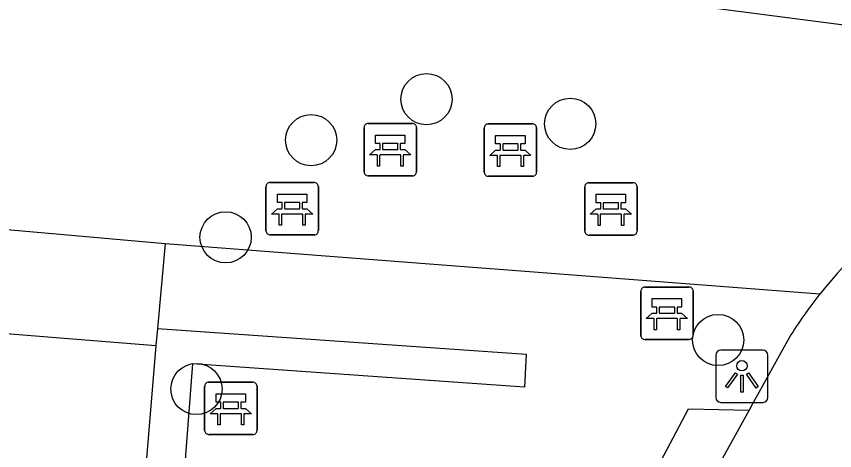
# Model space of a CAD drawing. Extents: x 159961 to 160856, y 382704 to 383353.
# Drawn here: x 160616.37 to 160632, y 383245.16 to 383253.46 of the extents above; entities that cross this region are included whole.
import ezdxf

# ---------------------------------------------------------------- set-up
doc = ezdxf.new("R2010")
doc.units = 0
for name, color, linetype in [('IMGEO_Bank', 7, 'Continuous'), ('IMGEO_Boom', 7, 'Continuous'), ('IMGEO_Lichtpunt', 7, 'Continuous'), ('IMGEO_Pand', 7, 'Continuous'), ('IMGEO_Parkeervlak_open', 7, 'Continuous'), ('IMGEO_Voetpad_open', 7, 'Continuous')]:
    doc.layers.add(name, color=color, linetype=linetype)

msp = doc.modelspace()

# ---------------------------------------------------------------- linework, layer by layer
at = {"layer": 'IMGEO_Bank'}
for p, q in [((160623.087, 383251.41), (160623.928, 383251.41)), ((160623.928, 383251.41), (160623.087, 383251.41)), ((160625.381, 383251.402), (160626.222, 383251.402)), ((160626.222, 383251.402), (160625.381, 383251.402)), ((160623.012, 383250.485), (160623.012, 383251.326)), ((160623.012, 383251.326), (160623.012, 383250.485)), ((160624.012, 383251.335), (160624.012, 383250.494)), ((160624.012, 383250.494), (160624.012, 383251.335)), ((160625.306, 383250.477), (160625.306, 383251.318)), ((160625.306, 383251.318), (160625.306, 383250.477)), ((160626.306, 383251.327), (160626.306, 383250.486)), ((160626.306, 383250.486), (160626.306, 383251.327)), ((160623.321, 383250.916), (160623.321, 383251.022)), ((160623.365, 383251.022), (160623.365, 383250.916)), ((160623.653, 383251.028), (160623.371, 383251.028)), ((160623.659, 383250.916), (160623.659, 383251.022)), ((160623.703, 383251.022), (160623.703, 383250.916)), ((160625.615, 383250.908), (160625.615, 383251.014)), ((160625.659, 383251.014), (160625.659, 383250.908)), ((160625.947, 383251.02), (160625.665, 383251.02)), ((160625.953, 383250.908), (160625.953, 383251.014)), ((160625.997, 383251.014), (160625.997, 383250.908)), ((160623.709, 383250.808), (160623.316, 383250.808)), ((160623.371, 383250.91), (160623.653, 383250.91)), ((160626.003, 383250.8), (160625.61, 383250.8)), ((160625.665, 383250.902), (160625.947, 383250.902)), ((160623.937, 383250.41), (160623.096, 383250.41)), ((160623.096, 383250.41), (160623.937, 383250.41)), ((160626.231, 383250.402), (160625.39, 383250.402)), ((160625.39, 383250.402), (160626.231, 383250.402)), ((160621.138, 383249.357), (160621.138, 383250.198)), ((160621.138, 383250.198), (160621.138, 383249.357)), ((160621.213, 383250.282), (160622.054, 383250.282)), ((160622.054, 383250.282), (160621.213, 383250.282)), ((160622.138, 383250.207), (160622.138, 383249.366)), ((160622.138, 383249.366), (160622.138, 383250.207)), ((160627.225, 383249.353), (160627.225, 383250.194)), ((160627.225, 383250.194), (160627.225, 383249.353)), ((160627.3, 383250.278), (160628.141, 383250.278)), ((160628.141, 383250.278), (160627.3, 383250.278)), ((160628.225, 383250.203), (160628.225, 383249.362)), ((160628.225, 383249.362), (160628.225, 383250.203)), ((160621.447, 383249.788), (160621.447, 383249.894)), ((160621.491, 383249.894), (160621.491, 383249.788)), ((160621.779, 383249.9), (160621.497, 383249.9)), ((160621.785, 383249.788), (160621.785, 383249.894)), ((160621.829, 383249.894), (160621.829, 383249.788)), ((160627.534, 383249.784), (160627.534, 383249.89)), ((160627.578, 383249.89), (160627.578, 383249.784)), ((160627.866, 383249.896), (160627.584, 383249.896)), ((160627.872, 383249.784), (160627.872, 383249.89)), ((160627.916, 383249.89), (160627.916, 383249.784)), ((160621.835, 383249.68), (160621.442, 383249.68)), ((160621.497, 383249.782), (160621.779, 383249.782)), ((160627.922, 383249.676), (160627.529, 383249.676)), ((160627.584, 383249.778), (160627.866, 383249.778)), ((160622.063, 383249.282), (160621.222, 383249.282)), ((160621.222, 383249.282), (160622.063, 383249.282)), ((160628.15, 383249.278), (160627.309, 383249.278)), ((160627.309, 383249.278), (160628.15, 383249.278)), ((160628.371, 383248.284), (160629.212, 383248.284)), ((160629.212, 383248.284), (160628.371, 383248.284)), ((160628.296, 383247.359), (160628.296, 383248.2)), ((160628.296, 383248.2), (160628.296, 383247.359)), ((160629.296, 383248.209), (160629.296, 383247.368)), ((160629.296, 383247.368), (160629.296, 383248.209)), ((160628.605, 383247.79), (160628.605, 383247.896)), ((160628.649, 383247.896), (160628.649, 383247.79)), ((160628.937, 383247.902), (160628.655, 383247.902)), ((160628.943, 383247.79), (160628.943, 383247.896)), ((160628.987, 383247.896), (160628.987, 383247.79)), ((160628.993, 383247.682), (160628.6, 383247.682)), ((160628.655, 383247.784), (160628.937, 383247.784)), ((160629.221, 383247.284), (160628.38, 383247.284)), ((160628.38, 383247.284), (160629.221, 383247.284)), ((160620.042, 383246.466), (160620.883, 383246.466)), ((160620.883, 383246.466), (160620.042, 383246.466)), ((160620.967, 383246.391), (160620.967, 383245.55)), ((160620.967, 383245.55), (160620.967, 383246.391)), ((160619.967, 383245.541), (160619.967, 383246.382)), ((160619.967, 383246.382), (160619.967, 383245.541)), ((160620.608, 383246.084), (160620.326, 383246.084)), ((160620.276, 383245.972), (160620.276, 383246.078)), ((160620.32, 383246.078), (160620.32, 383245.972)), ((160620.326, 383245.966), (160620.608, 383245.966)), ((160620.614, 383245.972), (160620.614, 383246.078)), ((160620.658, 383246.078), (160620.658, 383245.972)), ((160620.664, 383245.864), (160620.271, 383245.864)), ((160620.892, 383245.466), (160620.051, 383245.466)), ((160620.051, 383245.466), (160620.892, 383245.466))]:
    msp.add_line(p, q, dxfattribs=at)
for points in [[(160623.315, 383251.028), (160623.229, 383251.028), (160623.229, 383251.189), (160623.792, 383251.189), (160623.792, 383251.028), (160623.709, 383251.028)], [(160625.609, 383251.02), (160625.523, 383251.02), (160625.523, 383251.181), (160626.086, 383251.181), (160626.086, 383251.02), (160626.003, 383251.02)], [(160623.259, 383250.808), (160623.117, 383250.808), (160623.229, 383250.91), (160623.315, 383250.91)], [(160623.309, 383250.801), (160623.309, 383250.594), (160623.266, 383250.594), (160623.266, 383250.801)], [(160623.709, 383250.91), (160623.792, 383250.91), (160623.904, 383250.808), (160623.765, 383250.808)], [(160623.759, 383250.801), (160623.759, 383250.594), (160623.715, 383250.594), (160623.715, 383250.801)], [(160625.553, 383250.8), (160625.411, 383250.8), (160625.523, 383250.902), (160625.609, 383250.902)], [(160625.603, 383250.793), (160625.603, 383250.586), (160625.56, 383250.586), (160625.56, 383250.793)], [(160626.003, 383250.902), (160626.086, 383250.902), (160626.198, 383250.8), (160626.059, 383250.8)], [(160626.053, 383250.793), (160626.053, 383250.586), (160626.009, 383250.586), (160626.009, 383250.793)], [(160621.441, 383249.9), (160621.355, 383249.9), (160621.355, 383250.061), (160621.918, 383250.061), (160621.918, 383249.9), (160621.835, 383249.9)], [(160627.528, 383249.896), (160627.442, 383249.896), (160627.442, 383250.057), (160628.005, 383250.057), (160628.005, 383249.896), (160627.922, 383249.896)], [(160621.385, 383249.68), (160621.243, 383249.68), (160621.355, 383249.782), (160621.441, 383249.782)], [(160621.435, 383249.673), (160621.435, 383249.466), (160621.392, 383249.466), (160621.392, 383249.673)], [(160621.835, 383249.782), (160621.918, 383249.782), (160622.03, 383249.68), (160621.891, 383249.68)], [(160621.885, 383249.673), (160621.885, 383249.466), (160621.841, 383249.466), (160621.841, 383249.673)], [(160627.472, 383249.676), (160627.33, 383249.676), (160627.442, 383249.778), (160627.528, 383249.778)], [(160627.922, 383249.778), (160628.005, 383249.778), (160628.117, 383249.676), (160627.978, 383249.676)], [(160627.522, 383249.669), (160627.522, 383249.462), (160627.479, 383249.462), (160627.479, 383249.669)], [(160627.972, 383249.669), (160627.972, 383249.462), (160627.928, 383249.462), (160627.928, 383249.669)], [(160628.599, 383247.902), (160628.513, 383247.902), (160628.513, 383248.063), (160629.076, 383248.063), (160629.076, 383247.902), (160628.993, 383247.902)], [(160628.543, 383247.682), (160628.401, 383247.682), (160628.513, 383247.784), (160628.599, 383247.784)], [(160628.593, 383247.675), (160628.593, 383247.468), (160628.55, 383247.468), (160628.55, 383247.675)], [(160628.993, 383247.784), (160629.076, 383247.784), (160629.188, 383247.682), (160629.049, 383247.682)], [(160629.043, 383247.675), (160629.043, 383247.468), (160628.999, 383247.468), (160628.999, 383247.675)], [(160620.27, 383246.084), (160620.184, 383246.084), (160620.184, 383246.245), (160620.747, 383246.245), (160620.747, 383246.084), (160620.664, 383246.084)], [(160620.214, 383245.864), (160620.072, 383245.864), (160620.184, 383245.966), (160620.27, 383245.966)], [(160620.664, 383245.966), (160620.747, 383245.966), (160620.859, 383245.864), (160620.72, 383245.864)], [(160620.264, 383245.857), (160620.264, 383245.65), (160620.221, 383245.65), (160620.221, 383245.857)], [(160620.714, 383245.857), (160620.714, 383245.65), (160620.67, 383245.65), (160620.67, 383245.857)]]:
    msp.add_lwpolyline(points, dxfattribs=at)
for centre, radius, start, end in [((160623.09, 383251.332), 0.0779, 92.4484, 184.2845), ((160623.09, 383251.332), 0.0779, 92.4484, 184.2845), ((160623.934, 383251.332), 0.0779, 2.4484, 94.2845), ((160623.934, 383251.332), 0.0779, 2.4484, 94.2845), ((160625.384, 383251.324), 0.0779, 92.4484, 184.2845), ((160625.384, 383251.324), 0.0779, 92.4484, 184.2845), ((160626.228, 383251.324), 0.0779, 2.4484, 94.2845), ((160626.228, 383251.324), 0.0779, 2.4484, 94.2845), ((160623.314, 383251.021), 0.00671, 2.8957, 87.1043), ((160623.371, 383251.021), 0.00671, 92.8957, 177.1043), ((160623.653, 383251.021), 0.00671, 2.8957, 87.1043), ((160623.71, 383251.021), 0.00671, 92.8957, 177.1043), ((160625.608, 383251.013), 0.00671, 2.8957, 87.1043), ((160625.665, 383251.013), 0.00671, 92.8957, 177.1043), ((160625.947, 383251.013), 0.00671, 2.8957, 87.1043), ((160626.004, 383251.013), 0.00671, 92.8957, 177.1043), ((160623.259, 383250.801), 0.00671, 2.8957, 87.1043), ((160623.316, 383250.801), 0.00671, 92.8957, 177.1043), ((160623.314, 383250.917), 0.00671, 272.8957, 357.1043), ((160623.371, 383250.917), 0.00671, 182.8957, 267.1043), ((160623.653, 383250.917), 0.00671, 272.8957, 357.1043), ((160623.71, 383250.917), 0.00671, 182.8957, 267.1043), ((160623.708, 383250.801), 0.00671, 2.8957, 87.1043), ((160623.765, 383250.801), 0.00671, 92.8957, 177.1043), ((160625.553, 383250.793), 0.00671, 2.8957, 87.1043), ((160625.61, 383250.793), 0.00671, 92.8957, 177.1043), ((160625.608, 383250.909), 0.00671, 272.8957, 357.1043), ((160625.665, 383250.909), 0.00671, 182.8957, 267.1043), ((160625.947, 383250.909), 0.00671, 272.8957, 357.1043), ((160626.004, 383250.909), 0.00671, 182.8957, 267.1043), ((160626.002, 383250.793), 0.00671, 2.8957, 87.1043), ((160626.059, 383250.793), 0.00671, 92.8957, 177.1043), ((160623.09, 383250.488), 0.0779, 182.4484, 274.2845), ((160623.09, 383250.488), 0.0779, 182.4484, 274.2845), ((160623.934, 383250.488), 0.0779, 272.4484, 4.2845), ((160623.934, 383250.488), 0.0779, 272.4484, 4.2845), ((160625.384, 383250.48), 0.0779, 182.4484, 274.2845), ((160625.384, 383250.48), 0.0779, 182.4484, 274.2845), ((160626.228, 383250.48), 0.0779, 272.4484, 4.2845), ((160626.228, 383250.48), 0.0779, 272.4484, 4.2845), ((160621.216, 383250.204), 0.0779, 92.4484, 184.2845), ((160621.216, 383250.204), 0.0779, 92.4484, 184.2845), ((160622.06, 383250.204), 0.0779, 2.4484, 94.2845), ((160622.06, 383250.204), 0.0779, 2.4484, 94.2845), ((160627.303, 383250.2), 0.0779, 92.4484, 184.2845), ((160627.303, 383250.2), 0.0779, 92.4484, 184.2845), ((160628.147, 383250.2), 0.0779, 2.4484, 94.2845), ((160628.147, 383250.2), 0.0779, 2.4484, 94.2845), ((160621.44, 383249.893), 0.00671, 2.8957, 87.1043), ((160621.497, 383249.893), 0.00671, 92.8957, 177.1043), ((160621.779, 383249.893), 0.00671, 2.8957, 87.1043), ((160621.836, 383249.893), 0.00671, 92.8957, 177.1043), ((160627.527, 383249.889), 0.00671, 2.8957, 87.1043), ((160627.584, 383249.889), 0.00671, 92.8957, 177.1043), ((160627.866, 383249.889), 0.00671, 2.8957, 87.1043), ((160627.923, 383249.889), 0.00671, 92.8957, 177.1043), ((160621.385, 383249.673), 0.00671, 2.8957, 87.1043), ((160621.442, 383249.673), 0.00671, 92.8957, 177.1043), ((160621.44, 383249.789), 0.00671, 272.8957, 357.1043), ((160621.497, 383249.789), 0.00671, 182.8957, 267.1043), ((160621.779, 383249.789), 0.00671, 272.8957, 357.1043), ((160621.836, 383249.789), 0.00671, 182.8957, 267.1043), ((160621.834, 383249.673), 0.00671, 2.8957, 87.1043), ((160621.891, 383249.673), 0.00671, 92.8957, 177.1043), ((160627.472, 383249.669), 0.00671, 2.8957, 87.1043), ((160627.529, 383249.669), 0.00671, 92.8957, 177.1043), ((160627.527, 383249.785), 0.00671, 272.8957, 357.1043), ((160627.584, 383249.785), 0.00671, 182.8957, 267.1043), ((160627.866, 383249.785), 0.00671, 272.8957, 357.1043), ((160627.923, 383249.785), 0.00671, 182.8957, 267.1043), ((160627.921, 383249.669), 0.00671, 2.8957, 87.1043), ((160627.978, 383249.669), 0.00671, 92.8957, 177.1043), ((160622.06, 383249.36), 0.0779, 272.4484, 4.2845), ((160622.06, 383249.36), 0.0779, 272.4484, 4.2845), ((160628.147, 383249.356), 0.0779, 272.4484, 4.2845), ((160628.147, 383249.356), 0.0779, 272.4484, 4.2845), ((160621.216, 383249.36), 0.0779, 182.4484, 274.2845), ((160621.216, 383249.36), 0.0779, 182.4484, 274.2845), ((160627.303, 383249.356), 0.0779, 182.4484, 274.2845), ((160627.303, 383249.356), 0.0779, 182.4484, 274.2845), ((160628.374, 383248.206), 0.0779, 92.4484, 184.2845), ((160628.374, 383248.206), 0.0779, 92.4484, 184.2845), ((160629.218, 383248.206), 0.0779, 2.4484, 94.2845), ((160629.218, 383248.206), 0.0779, 2.4484, 94.2845), ((160628.598, 383247.895), 0.00671, 2.8957, 87.1043), ((160628.655, 383247.895), 0.00671, 92.8957, 177.1043), ((160628.937, 383247.895), 0.00671, 2.8957, 87.1043), ((160628.994, 383247.895), 0.00671, 92.8957, 177.1043), ((160628.543, 383247.675), 0.00671, 2.8957, 87.1043), ((160628.6, 383247.675), 0.00671, 92.8957, 177.1043), ((160628.598, 383247.791), 0.00671, 272.8957, 357.1043), ((160628.655, 383247.791), 0.00671, 182.8957, 267.1043), ((160628.937, 383247.791), 0.00671, 272.8957, 357.1043), ((160628.994, 383247.791), 0.00671, 182.8957, 267.1043), ((160628.992, 383247.675), 0.00671, 2.8957, 87.1043), ((160629.049, 383247.675), 0.00671, 92.8957, 177.1043), ((160628.374, 383247.362), 0.0779, 182.4484, 274.2845), ((160628.374, 383247.362), 0.0779, 182.4484, 274.2845), ((160629.218, 383247.362), 0.0779, 272.4484, 4.2845), ((160629.218, 383247.362), 0.0779, 272.4484, 4.2845), ((160620.045, 383246.388), 0.0779, 92.4484, 184.2845), ((160620.045, 383246.388), 0.0779, 92.4484, 184.2845), ((160620.889, 383246.388), 0.0779, 2.4484, 94.2845), ((160620.889, 383246.388), 0.0779, 2.4484, 94.2845), ((160620.269, 383246.077), 0.00671, 2.8957, 87.1043), ((160620.326, 383246.077), 0.00671, 92.8957, 177.1043), ((160620.608, 383246.077), 0.00671, 2.8957, 87.1043), ((160620.665, 383246.077), 0.00671, 92.8957, 177.1043), ((160620.269, 383245.973), 0.00671, 272.8957, 357.1043), ((160620.326, 383245.973), 0.00671, 182.8957, 267.1043), ((160620.608, 383245.973), 0.00671, 272.8957, 357.1043), ((160620.665, 383245.973), 0.00671, 182.8957, 267.1043), ((160620.214, 383245.857), 0.00671, 2.8957, 87.1043), ((160620.271, 383245.857), 0.00671, 92.8957, 177.1043), ((160620.663, 383245.857), 0.00671, 2.8957, 87.1043), ((160620.72, 383245.857), 0.00671, 92.8957, 177.1043), ((160620.045, 383245.544), 0.0779, 182.4484, 274.2845), ((160620.045, 383245.544), 0.0779, 182.4484, 274.2845), ((160620.889, 383245.544), 0.0779, 272.4484, 4.2845), ((160620.889, 383245.544), 0.0779, 272.4484, 4.2845)]:
    msp.add_arc(centre, radius, start, end, dxfattribs=at)
at = {"layer": 'IMGEO_Boom'}
for centre in [(160624.203, 383251.875), (160626.948, 383251.404), (160622, 383251.092), (160620.367, 383249.235), (160629.772, 383247.272), (160619.81, 383246.335)]:
    msp.add_circle(centre, 0.489, dxfattribs=at)
at = {"layer": 'IMGEO_Lichtpunt'}
for p, q in [((160630.63, 383247.077), (160629.822, 383247.077)), ((160630.63, 383247.077), (160629.822, 383247.077)), ((160629.728, 383246.982), (160629.728, 383246.175)), ((160629.728, 383246.982), (160629.728, 383246.175)), ((160630.724, 383246.175), (160630.724, 383246.982)), ((160630.724, 383246.175), (160630.724, 383246.982)), ((160629.822, 383246.081), (160630.63, 383246.081)), ((160629.822, 383246.081), (160630.63, 383246.081))]:
    msp.add_line(p, q, dxfattribs=at)
for points in [[(160630.102, 383246.646), (160630.141, 383246.618), (160629.953, 383246.356), (160629.915, 383246.383), (160630.102, 383246.646)], [(160630.204, 383246.598), (160630.251, 383246.598), (160630.251, 383246.276), (160630.204, 383246.276), (160630.204, 383246.598)], [(160630.314, 383246.618), (160630.352, 383246.645), (160630.539, 383246.383), (160630.5, 383246.355), (160630.314, 383246.618)]]:
    msp.add_lwpolyline(points, dxfattribs=at)
msp.add_circle((160630.227, 383246.78), 0.0994, dxfattribs=at)
for centre, start, end in [((160629.822, 383246.982), 90, 180), ((160629.822, 383246.982), 90, 180), ((160630.63, 383246.982), 0, 90), ((160630.63, 383246.982), 0, 90), ((160629.822, 383246.175), 180, 270), ((160629.822, 383246.175), 180, 270), ((160630.63, 383246.175), 270, 0), ((160630.63, 383246.175), 270, 360)]:
    msp.add_arc(centre, 0.0946, start, end, dxfattribs=at)
at = {"layer": 'IMGEO_Pand'}
msp.add_lwpolyline([(160643.232, 383251.858), (160613.005, 383255.778), (160612.319, 383250.512), (160605.001, 383251.12), (160605.658, 383259.065)], dxfattribs=at)
at = {"layer": 'IMGEO_Parkeervlak_open'}
msp.add_lwpolyline([(160619.035, 383247.17), (160617.021, 383222.827)], dxfattribs=at)
at = {"layer": 'IMGEO_Voetpad_open'}
for points in [[(160603.366, 383250.517), (160609.222, 383250), (160619.212, 383249.118)], [(160619.212, 383249.118), (160619.064, 383247.49)], [(160619.212, 383249.118), (160631.717, 383248.152)], [(160614.031, 383247.569), (160619.035, 383247.17)], [(160619.064, 383247.49), (160619.035, 383247.17)], [(160619.064, 383247.49), (160626.106, 383247.001), (160626.077, 383246.374), (160619.733, 383246.815), (160619.123, 383238.824), (160625.192, 383238.356), (160629.205, 383245.96), (160630.363, 383245.93)], [(160631.128, 383247.315), (160630.424, 383246.04), (160630.363, 383245.93)], [(160630.363, 383245.93), (160629.685, 383244.702), (160624.87, 383235.982), (160624.169, 383236.368), (160620.966, 383230.566), (160621.666, 383230.179), (160617.719, 383223.031), (160617.463, 383222.906), (160617.021, 383222.827)]]:
    msp.add_lwpolyline(points, dxfattribs=at)
for centre, radius, start, end in [((160638.676, 383242.626), 8.886, 123.9244, 141.5515), ((160638.501, 383242.752), 8.671, 141.4823, 148.2493)]:
    msp.add_arc(centre, radius, start, end, dxfattribs=at)

doc.saveas('drawing.dxf')
